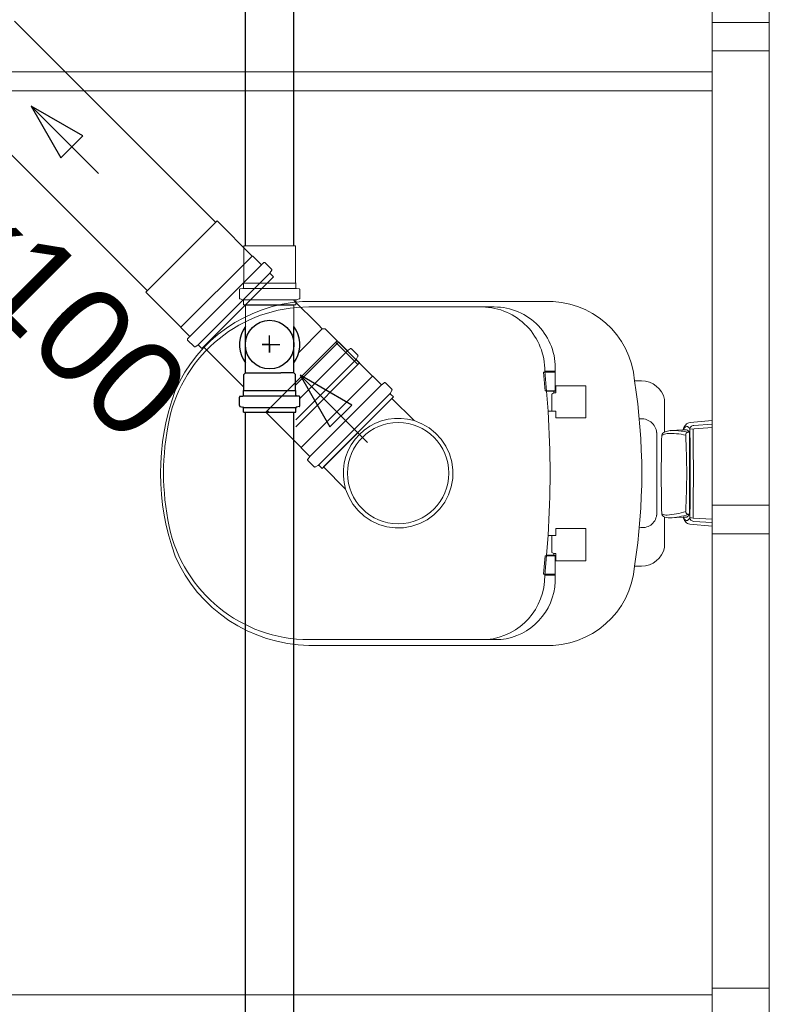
# Model space of a CAD drawing. Header units: millimetres. Extents: x 567 to 934, y -1 to 364.
# Tile 277 of 656: x 640.32 to 641.9, y 230.81 to 232.88. Entities that reach past the tile are written whole.
import ezdxf

# ---------------------------------------------------------------- set-up
doc = ezdxf.new("R2010")
doc.units = ezdxf.units.MM
doc.header["$MEASUREMENT"] = 0
doc.linetypes.add('NULL', pattern=[0])
doc.layers.add('ARQ FINA', color=8, linetype='Continuous')
for name, color, linetype, lineweight in [('CV-Condutos', 14, 'Continuous', 25), ('Simbolos', 14, 'Continuous', 20), ('Simbolos_int', 14, 'Continuous', 15), ('TQ-Condutos', 14, 'Continuous', 25), ('TQ-Sentido conduto', 14, 'Continuous', 30), ('TQ-Textos conduto', 7, 'Continuous', 9)]:
    doc.layers.add(name, color=color, linetype=linetype, lineweight=lineweight)
doc.styles.add('Arial', font='arial.ttf')

msp = doc.modelspace()

# ---------------------------------------------------------------- linework, layer by layer
at = {"layer": 'ARQ FINA', "lineweight": 5}
for p, q in [((641.8994, 233.904), (641.8994, 229.764)), ((641.7794, 232.879), (641.7794, 233.834)), ((641.7794, 232.879), (641.7794, 232.819)), ((641.8994, 232.879), (641.7794, 232.879)), ((641.7794, 232.819), (641.8994, 232.819)), ((641.7794, 231.864), (641.7794, 232.819)), ((638.9794, 232.7749), (641.7794, 232.7749)), ((641.7794, 232.7349), (638.9794, 232.7349)), ((641.4269, 232.2924), (640.9186, 232.2924)), ((640.9319, 232.2809), (641.3213, 232.2809)), ((641.4274, 232.1456), (641.4345, 232.062)), ((641.4274, 232.1456), (641.4496, 232.1456)), ((641.4496, 232.1467), (641.4496, 232.1039)), ((641.4249, 232.1436), (641.4496, 232.1436)), ((641.4283, 232.1048), (641.4249, 232.1436)), ((641.6306, 232.1256), (641.6162, 232.1256)), ((641.4313, 232.1048), (641.4283, 232.1048)), ((641.431, 232.1038), (641.447, 232.1038)), ((641.4313, 232.1048), (641.4496, 232.1048)), ((641.4496, 232.1039), (641.4468, 232.1039)), ((641.4468, 232.1039), (641.4468, 232.1001)), ((641.4509, 232.1001), (641.4509, 232.1151)), ((641.4509, 232.1151), (641.5139, 232.1151)), ((641.5139, 232.1151), (641.5139, 232.0477)), ((641.4465, 232.1), (641.4426, 232.0977)), ((641.4426, 232.0977), (641.4426, 232.062)), ((641.4468, 232.1001), (641.4509, 232.1001)), ((641.6794, 232.0177), (641.6794, 232.0863)), ((641.4509, 232.0619), (641.4345, 232.062)), ((641.4509, 232.0477), (641.4509, 232.0619)), ((641.5139, 232.0477), (641.4509, 232.0477)), ((641.7328, 232.0378), (641.7794, 232.0418)), ((641.6913, 232.0208), (641.7185, 232.0222)), ((641.7183, 232.0222), (641.7255, 232.0226)), ((641.7794, 232.0273), (641.7326, 232.0238)), ((641.7794, 232.0342), (641.7407, 232.0317)), ((641.6627, 232.0168), (641.6627, 231.8433)), ((641.7286, 232.0173), (641.7315, 232.0174)), ((641.7794, 231.864), (641.7794, 231.804)), ((641.8994, 231.864), (641.7794, 231.864)), ((641.6794, 231.7755), (641.6794, 231.8396)), ((641.7186, 231.8388), (641.6902, 231.8373)), ((641.7183, 231.8388), (641.7261, 231.8392)), ((641.7315, 231.845), (641.7292, 231.8449)), ((641.7394, 231.8371), (641.7794, 231.8344)), ((641.4509, 231.8006), (641.4509, 231.8148)), ((641.4509, 231.8148), (641.5139, 231.8148)), ((641.5139, 231.8148), (641.5139, 231.7474)), ((641.7794, 231.8199), (641.7322, 231.824)), ((641.7794, 231.8276), (641.7399, 231.8301)), ((641.4274, 231.7169), (641.4345, 231.8006)), ((641.4345, 231.8005), (641.4509, 231.8006)), ((641.4426, 231.7648), (641.4426, 231.8006)), ((641.7794, 231.804), (641.8994, 231.804)), ((641.7794, 230.849), (641.7794, 231.804)), ((641.4283, 231.7577), (641.4249, 231.7189)), ((641.4313, 231.7577), (641.4283, 231.7577)), ((641.431, 231.7587), (641.4482, 231.7587)), ((641.4313, 231.7577), (641.4496, 231.7577)), ((641.4467, 231.7624), (641.4426, 231.7648)), ((641.4509, 231.7624), (641.4468, 231.7624)), ((641.4468, 231.7624), (641.4468, 231.7586)), ((641.4468, 231.7586), (641.4496, 231.7586)), ((641.4496, 231.7586), (641.4496, 231.7036)), ((641.4509, 231.7474), (641.4509, 231.7624)), ((641.5139, 231.7474), (641.4509, 231.7474)), ((641.6162, 231.7361), (641.6306, 231.7361)), ((641.4249, 231.7189), (641.4496, 231.7189)), ((641.4274, 231.7169), (641.4496, 231.7169)), ((640.9317, 231.5694), (641.4269, 231.5694)), ((641.3349, 231.5816), (640.9319, 231.5816)), ((641.7794, 230.849), (641.7794, 230.789)), ((641.8994, 230.849), (641.7794, 230.849)), ((638.9794, 230.8349), (641.7794, 230.8349))]:
    msp.add_line(p, q, dxfattribs=at)
for centre, radius, start, end in [((640.9384, 231.979), 0.314, 93.6172, 156.3827), ((641.4354, 232.1111), 0.1814, 4.5869, 92.6711), ((640.9319, 231.9805), 0.3004, 90, 168), ((641.2943, 232.1477), 0.1331, 359.0349, 89.0913), ((641.3213, 232.1524), 0.1284, 357.4413, 90), ((640.3682, 231.9309), 1.2632, 351.1306, 8.8694), ((641.6306, 232.0757), 0.05, 12.2947, 90), ((641.1303, 231.931), 0.5102, 160.0784, 199.9216), ((641.1634, 231.9313), 0.5371, 168, 192), ((639.3981, 231.9313), 2.0406, 356.3241, 3.6703), ((641.6311, 232.014), 0.0317, 4.9444, 99.0556), ((641.7345, 232.0158), 0.0174, 130.9886, 158.2947), ((641.7249, 232.0229), 0.00641, 156.2591, 186.3027), ((641.7478, 232.0129), 0.0314, 139.7409, 156.2591), ((641.7258, 232.0258), 0.00408, 49.0114, 130.9886), ((641.7339, 232.0247), 0.0131, 94.9119, 140.0973), ((641.7252, 232.0175), 0.00506, 39.6215, 86.9463), ((641.7165, 232.0152), 0.0182, 28.1844, 49.0114), ((641.7404, 232.0239), 0.00782, 87.7493, 180.9362), ((635.9992, 231.9301), 5.7341, 359.07935, 0.93623), ((631.5552, 231.9312), 10.1846, 359.47044, 0.52389), ((645.2397, 231.9313), 3.5673, 178.7212, 181.3732), ((641.679, 232.011), 0.00564, 125.4412, 180.4655), ((641.6864, 231.9917), 0.023, 93.4937, 124.5063), ((641.6916, 231.9932), 0.0274, 103.3835, 125.4412), ((641.6928, 231.8855), 0.1294, 76.1701, 93.4937), ((641.6931, 231.9869), 0.0339, 93.0989, 103.3835), ((641.6979, 231.8823), 0.1386, 83.2723, 92.7277), ((641.7008, 231.9074), 0.1133, 75.8134, 83.2723), ((641.7298, 232.0112), 0.00624, 101.0044, 178.9956), ((640.1796, 231.9309), 1.5462, 357.0381, 2.9778), ((641.7034, 231.9995), 0.0333, 32.4839, 39.6215), ((633.395, 231.9312), 8.337, 359.40781, 0.59251), ((641.633, 231.8469), 0.0299, 256.8896, 353.1104), ((641.6795, 231.846), 0.00601, 181.3732, 243.157), ((641.6839, 231.8659), 0.0226, 242.6002, 272.7747), ((641.6907, 231.8681), 0.0308, 243.157, 269.1856), ((641.6784, 231.9781), 0.1349, 272.7747, 281.2253), ((641.6858, 231.9585), 0.1213, 271.8808, 281.6558), ((641.6783, 231.9787), 0.1356, 281.2253, 289.611), ((641.6786, 231.9935), 0.1571, 281.6558, 288.8284), ((641.7282, 231.8393), 0.00966, 183.0829, 206.9248), ((641.7345, 231.8459), 0.0174, 204.1043, 229.0114), ((641.7458, 231.8482), 0.0293, 206.9248, 221.0752), ((641.7296, 231.851), 0.00608, 180.4328, 266.2904), ((641.7203, 231.8501), 0.0123, 297.7565, 335.8472), ((641.7165, 231.8465), 0.0182, 310.9886, 331.9845), ((641.7407, 231.8382), 0.00818, 181.8602, 263.7517), ((641.7391, 231.8611), 0.024, 254.1834, 270.6728), ((640.9319, 231.882), 0.3004, 192, 270), ((641.7258, 231.8359), 0.00408, 229.0114, 310.9886), ((641.7352, 231.8391), 0.0154, 221.0752, 258.7855), ((641.6306, 231.7861), 0.05, 270, 347.7053), ((640.9371, 231.8818), 0.3124, 203.5162, 268.9974), ((641.4354, 231.7506), 0.1814, 267.3289, 355.4131), ((641.2943, 231.7142), 0.1331, 275.2693, 1.1664), ((641.3213, 231.7093), 0.1284, 276.0994, 357.4413)]:
    msp.add_arc(centre, radius, start, end, dxfattribs=at)
at = {"layer": 'CV-Condutos'}
for p, q in [((640.7986, 232.4093), (640.7986, 233.6324)), ((640.9, 232.4093), (640.9, 233.6324)), ((640.8499, 232.3515), (640.6993, 232.2009)), ((640.7985, 232.2854), (640.7101, 232.197)), ((640.7986, 232.2853), (640.9, 232.2853)), ((640.7986, 232.1425), (640.7986, 232.24)), ((640.9, 232.1425), (640.9, 232.24)), ((640.9597, 232.2348), (640.911, 232.1861)), ((640.9914, 232.2093), (640.8415, 232.0594)), ((640.8493, 232.1852), (640.8493, 232.2208)), ((640.795, 232.1122), (640.7101, 232.197)), ((640.8333, 232.2016), (640.8707, 232.2016)), ((640.8493, 232.2016), (640.8333, 232.2016)), ((640.8493, 232.2016), (640.8493, 232.1852)), ((640.9939, 232.2069), (640.9036, 232.1166)), ((641.0129, 232.1885), (640.9129, 232.0884)), ((641.0309, 232.1705), (640.904, 232.0436)), ((641.0383, 232.1632), (640.904, 232.0289)), ((640.795, 232.1388), (640.7986, 232.1425)), ((640.795, 232.1052), (640.795, 232.1388)), ((640.7986, 232.1425), (640.8728, 232.1424)), ((640.9, 232.1425), (640.8728, 232.1424)), ((640.9036, 232.1388), (640.9, 232.1425)), ((640.9036, 232.1052), (640.9036, 232.1388)), ((640.9136, 232.1372), (640.9761, 232.0289)), ((641.0219, 232.0747), (640.9136, 232.1372)), ((640.7946, 232.1049), (640.795, 232.1052)), ((640.7946, 232.0955), (640.7946, 232.1049)), ((640.795, 232.1052), (640.9036, 232.1052)), ((640.904, 232.0955), (640.904, 232.1049)), ((640.7857, 232.0735), (640.7857, 232.091)), ((640.7875, 232.093), (640.7928, 232.0935)), ((640.7946, 232.0937), (640.904, 232.0937)), ((640.9111, 232.093), (640.9058, 232.0935)), ((640.9129, 232.0735), (640.9129, 232.091)), ((640.7872, 232.0716), (640.7931, 232.07)), ((640.7946, 232.0696), (640.904, 232.0696)), ((640.7946, 232.0594), (640.7946, 232.0681)), ((640.8446, 232.0625), (640.8478, 232.0594)), ((640.904, 232.0594), (640.904, 232.0681)), ((640.9114, 232.0716), (640.9055, 232.07)), ((640.7946, 232.0594), (640.904, 232.0594)), ((640.7986, 228.9254), (640.7986, 232.0594)), ((640.9156, 231.9854), (640.8415, 232.0594)), ((640.9, 228.9254), (640.9, 232.0594))]:
    msp.add_line(p, q, dxfattribs=at)
for points in [[(640.7986, 232.24), (640.7936, 232.2323), (640.7898, 232.224), (640.7872, 232.2152), (640.7858, 232.2061), (640.7858, 232.197), (640.7872, 232.1879), (640.7898, 232.1791), (640.7936, 232.1708), (640.7986, 232.1632)], [(640.9, 232.1632), (640.905, 232.1708), (640.9088, 232.1791), (640.9114, 232.1879), (640.9127, 232.197), (640.9127, 232.2061), (640.9114, 232.2152), (640.9088, 232.224), (640.905, 232.2323), (640.9, 232.24)], [(641.0551, 231.9958), (640.9136, 232.1372)], [(640.7875, 232.093), (640.7872, 232.093), (640.7869, 232.0929), (640.7866, 232.0927), (640.7863, 232.0925), (640.7861, 232.0923), (640.7859, 232.092), (640.7858, 232.0917), (640.7857, 232.0914), (640.7857, 232.091)], [(640.7927, 232.0935), (640.7931, 232.0936), (640.7934, 232.0937), (640.7937, 232.0938), (640.7939, 232.094), (640.7941, 232.0943), (640.7943, 232.0945), (640.7945, 232.0948), (640.7945, 232.0952), (640.7946, 232.0955)], [(640.904, 232.0955), (640.904, 232.0952), (640.9041, 232.0948), (640.9042, 232.0945), (640.9044, 232.0943), (640.9046, 232.094), (640.9049, 232.0938), (640.9052, 232.0937), (640.9055, 232.0936), (640.9058, 232.0935)], [(640.9129, 232.091), (640.9129, 232.0914), (640.9128, 232.0917), (640.9126, 232.092), (640.9125, 232.0923), (640.9122, 232.0925), (640.912, 232.0927), (640.9117, 232.0929), (640.9114, 232.093), (640.9111, 232.093)], [(640.7857, 232.0735), (640.7857, 232.0732), (640.7858, 232.0729), (640.7859, 232.0727), (640.786, 232.0724), (640.7862, 232.0722), (640.7864, 232.072), (640.7866, 232.0718), (640.7869, 232.0717), (640.7872, 232.0716)], [(640.7946, 232.0681), (640.7945, 232.0683), (640.7945, 232.0686), (640.7944, 232.0689), (640.7942, 232.0692), (640.7941, 232.0694), (640.7939, 232.0696), (640.7936, 232.0698), (640.7934, 232.0699), (640.7931, 232.07)], [(640.9055, 232.07), (640.9052, 232.0699), (640.9049, 232.0698), (640.9047, 232.0696), (640.9045, 232.0694), (640.9043, 232.0692), (640.9042, 232.0689), (640.9041, 232.0686), (640.904, 232.0683), (640.904, 232.0681)], [(640.9114, 232.0716), (640.9117, 232.0717), (640.9119, 232.0718), (640.9122, 232.072), (640.9124, 232.0722), (640.9126, 232.0724), (640.9127, 232.0727), (640.9128, 232.0729), (640.9129, 232.0732), (640.9129, 232.0735)]]:
    msp.add_lwpolyline(points, dxfattribs=at)
msp.add_circle((640.8493, 232.2016), 0.0511, dxfattribs=at)
at = {"layer": 'Simbolos'}
for p, q in [((640.8128, 232.3879), (640.7388, 232.4619)), ((640.795, 232.3312), (640.795, 232.4093)), ((640.9036, 232.3312), (640.9036, 232.4093)), ((640.8136, 232.3879), (640.8128, 232.3879)), ((640.8306, 232.3708), (640.8136, 232.3879)), ((640.8373, 232.374), (640.8333, 232.3707)), ((640.8534, 232.3605), (640.84, 232.3739)), ((640.8537, 232.3581), (640.8507, 232.3529)), ((640.8573, 232.3442), (640.7067, 232.1936)), ((640.8573, 232.3442), (640.851, 232.3505)), ((640.6629, 232.238), (640.5889, 232.312)), ((640.7857, 232.2995), (640.7857, 232.317)), ((640.7875, 232.319), (640.7928, 232.3195)), ((640.7946, 232.3308), (640.795, 232.3312)), ((640.7946, 232.3215), (640.7946, 232.3308)), ((640.904, 232.3308), (640.9036, 232.3312)), ((640.904, 232.3215), (640.904, 232.3308)), ((640.9111, 232.319), (640.9058, 232.3195)), ((640.9129, 232.2995), (640.9129, 232.317)), ((640.7872, 232.2976), (640.7931, 232.296)), ((640.7946, 232.2853), (640.7946, 232.294)), ((640.9509, 232.2436), (640.9, 232.2945)), ((640.904, 232.2853), (640.904, 232.294)), ((640.9114, 232.2976), (640.9055, 232.296)), ((640.904, 232.2853), (640.7946, 232.2853)), ((640.7986, 232.24), (640.7986, 232.2853)), ((640.9, 232.24), (640.9, 232.2853)), ((640.6629, 232.2373), (640.6629, 232.238)), ((640.68, 232.2202), (640.6629, 232.2373)), ((640.9597, 232.2348), (640.9509, 232.2436)), ((640.9659, 232.2348), (640.9597, 232.2348)), ((640.9939, 232.2069), (640.9659, 232.2348)), ((640.6768, 232.2135), (640.6801, 232.2175)), ((640.6903, 232.1975), (640.6769, 232.2108)), ((641.0655, 232.1353), (640.9914, 232.2093)), ((640.6927, 232.1971), (640.698, 232.2002)), ((640.7067, 232.1936), (640.7004, 232.1998)), ((640.9946, 232.2069), (640.9939, 232.2069)), ((641.0117, 232.1898), (640.9946, 232.2069)), ((641.0183, 232.193), (641.0143, 232.1897)), ((641.0344, 232.1795), (641.021, 232.1929)), ((641.0347, 232.1771), (641.0317, 232.1719)), ((641.0383, 232.1632), (641.032, 232.1695)), ((641.0662, 232.1353), (641.0655, 232.1353)), ((641.0832, 232.1182), (641.0662, 232.1353)), ((641.0899, 232.1214), (641.0859, 232.1181)), ((641.106, 232.1079), (641.0926, 232.1213)), ((641.1063, 232.1055), (641.1033, 232.1003)), ((641.1099, 232.0916), (640.9593, 231.941)), ((641.1099, 232.0916), (641.1036, 232.0978)), ((641.1527, 232.0418), (641.1064, 232.0881)), ((640.9156, 231.9847), (640.9156, 231.9854)), ((640.9326, 231.9676), (640.9156, 231.9847)), ((640.9294, 231.9609), (640.9327, 231.9649)), ((640.9429, 231.9449), (640.9296, 231.9582)), ((640.9453, 231.9445), (640.9506, 231.9476)), ((640.9593, 231.941), (640.953, 231.9472)), ((641.009, 231.8981), (640.9627, 231.9444))]:
    msp.add_line(p, q, dxfattribs=at)
for points in [[(640.84, 232.3739), (640.8397, 232.3741), (640.8395, 232.3743), (640.8392, 232.3744), (640.8388, 232.3745), (640.8385, 232.3745), (640.8382, 232.3744), (640.8379, 232.3743), (640.8376, 232.3742), (640.8373, 232.374)], [(640.8306, 232.3708), (640.8309, 232.3706), (640.8312, 232.3704), (640.8315, 232.3703), (640.8318, 232.3702), (640.8321, 232.3702), (640.8325, 232.3703), (640.8328, 232.3704), (640.8331, 232.3705), (640.8333, 232.3707)], [(640.8507, 232.3529), (640.8505, 232.3526), (640.8505, 232.3523), (640.8504, 232.352), (640.8504, 232.3518), (640.8504, 232.3515), (640.8505, 232.3512), (640.8506, 232.3509), (640.8508, 232.3507), (640.851, 232.3505)], [(640.8537, 232.3581), (640.8538, 232.3584), (640.8539, 232.3587), (640.8539, 232.3589), (640.8539, 232.3592), (640.8539, 232.3595), (640.8538, 232.3598), (640.8537, 232.3601), (640.8536, 232.3603), (640.8534, 232.3605)], [(640.7875, 232.319), (640.7872, 232.319), (640.7869, 232.3189), (640.7866, 232.3187), (640.7863, 232.3185), (640.7861, 232.3183), (640.7859, 232.318), (640.7858, 232.3177), (640.7857, 232.3174), (640.7857, 232.317)], [(640.7928, 232.3195), (640.7931, 232.3196), (640.7934, 232.3197), (640.7937, 232.3198), (640.7939, 232.32), (640.7942, 232.3203), (640.7943, 232.3205), (640.7945, 232.3208), (640.7946, 232.3212), (640.7946, 232.3215)], [(640.904, 232.3215), (640.904, 232.3212), (640.9041, 232.3208), (640.9042, 232.3205), (640.9044, 232.3203), (640.9046, 232.32), (640.9049, 232.3198), (640.9052, 232.3197), (640.9055, 232.3196), (640.9058, 232.3195)], [(640.9129, 232.317), (640.9129, 232.3174), (640.9128, 232.3177), (640.9126, 232.318), (640.9125, 232.3183), (640.9122, 232.3185), (640.912, 232.3187), (640.9117, 232.3189), (640.9114, 232.319), (640.9111, 232.319)], [(640.7857, 232.2995), (640.7857, 232.2992), (640.7858, 232.2989), (640.7859, 232.2987), (640.786, 232.2984), (640.7862, 232.2982), (640.7864, 232.298), (640.7866, 232.2978), (640.7869, 232.2977), (640.7872, 232.2976)], [(640.7946, 232.294), (640.7946, 232.2943), (640.7945, 232.2946), (640.7944, 232.2949), (640.7942, 232.2951), (640.7941, 232.2954), (640.7939, 232.2956), (640.7936, 232.2958), (640.7934, 232.2959), (640.7931, 232.296)], [(640.9055, 232.296), (640.9052, 232.2959), (640.9049, 232.2958), (640.9047, 232.2956), (640.9045, 232.2954), (640.9043, 232.2951), (640.9042, 232.2949), (640.9041, 232.2946), (640.904, 232.2943), (640.904, 232.294)], [(640.9114, 232.2976), (640.9117, 232.2977), (640.9119, 232.2978), (640.9122, 232.298), (640.9124, 232.2982), (640.9125, 232.2984), (640.9127, 232.2987), (640.9128, 232.2989), (640.9129, 232.2992), (640.9129, 232.2995)], [(640.6768, 232.2135), (640.6766, 232.2133), (640.6765, 232.213), (640.6764, 232.2127), (640.6764, 232.2123), (640.6764, 232.212), (640.6764, 232.2117), (640.6766, 232.2114), (640.6767, 232.2111), (640.6769, 232.2108)], [(640.6801, 232.2175), (640.6803, 232.2178), (640.6805, 232.2181), (640.6806, 232.2184), (640.6806, 232.2187), (640.6806, 232.219), (640.6805, 232.2194), (640.6804, 232.2197), (640.6802, 232.2199), (640.68, 232.2202)], [(640.6903, 232.1975), (640.6905, 232.1973), (640.6908, 232.1971), (640.691, 232.197), (640.6913, 232.1969), (640.6916, 232.1969), (640.6919, 232.1969), (640.6922, 232.1969), (640.6925, 232.197), (640.6927, 232.1972)], [(640.7004, 232.1998), (640.7002, 232.2), (640.6999, 232.2002), (640.6996, 232.2003), (640.6994, 232.2004), (640.6991, 232.2004), (640.6988, 232.2004), (640.6985, 232.2004), (640.6982, 232.2003), (640.698, 232.2002)], [(641.0117, 232.1898), (641.0119, 232.1896), (641.0122, 232.1894), (641.0125, 232.1893), (641.0128, 232.1892), (641.0131, 232.1892), (641.0135, 232.1892), (641.0138, 232.1893), (641.0141, 232.1895), (641.0144, 232.1897)], [(641.021, 232.1929), (641.0208, 232.1931), (641.0205, 232.1933), (641.0202, 232.1934), (641.0198, 232.1935), (641.0195, 232.1935), (641.0192, 232.1934), (641.0189, 232.1933), (641.0186, 232.1932), (641.0183, 232.193)], [(641.0317, 232.1719), (641.0315, 232.1716), (641.0315, 232.1713), (641.0314, 232.171), (641.0314, 232.1708), (641.0314, 232.1705), (641.0315, 232.1702), (641.0316, 232.1699), (641.0318, 232.1697), (641.032, 232.1695)], [(641.0347, 232.1771), (641.0348, 232.1774), (641.0349, 232.1776), (641.035, 232.1779), (641.035, 232.1782), (641.0349, 232.1785), (641.0348, 232.1788), (641.0347, 232.179), (641.0346, 232.1793), (641.0344, 232.1795)], [(641.0832, 232.1182), (641.0835, 232.118), (641.0838, 232.1178), (641.0841, 232.1177), (641.0844, 232.1176), (641.0847, 232.1176), (641.0851, 232.1177), (641.0854, 232.1177), (641.0857, 232.1179), (641.0859, 232.1181)], [(641.0926, 232.1213), (641.0924, 232.1215), (641.0921, 232.1217), (641.0918, 232.1218), (641.0914, 232.1219), (641.0911, 232.1219), (641.0908, 232.1218), (641.0905, 232.1217), (641.0902, 232.1216), (641.0899, 232.1214)], [(641.1063, 232.1055), (641.1064, 232.1058), (641.1065, 232.106), (641.1066, 232.1063), (641.1066, 232.1066), (641.1065, 232.1069), (641.1064, 232.1072), (641.1063, 232.1075), (641.1062, 232.1077), (641.106, 232.1079)], [(641.1033, 232.1003), (641.1032, 232.1), (641.1031, 232.0997), (641.103, 232.0994), (641.103, 232.0991), (641.1031, 232.0989), (641.1031, 232.0986), (641.1033, 232.0983), (641.1034, 232.0981), (641.1036, 232.0978)], [(641.1527, 232.0418), (641.1393, 232.045), (641.1256, 232.0465), (641.1118, 232.0465), (641.0981, 232.0447), (641.0847, 232.0413), (641.0718, 232.0364), (641.0596, 232.03), (641.0482, 232.0221), (641.0379, 232.0129), (641.0287, 232.0026), (641.0209, 231.9913), (641.0144, 231.979), (641.0095, 231.9662), (641.0061, 231.9528), (641.0044, 231.9391), (641.0043, 231.9253), (641.0058, 231.9115), (641.009, 231.8981)], [(641.009, 231.8981), (641.0154, 231.8817), (641.0242, 231.8664), (641.0352, 231.8527), (641.0481, 231.8408), (641.0628, 231.831), (641.0787, 231.8235), (641.0956, 231.8186), (641.1131, 231.8163), (641.1307, 231.8167), (641.148, 231.8197), (641.1647, 231.8254), (641.1803, 231.8335), (641.1945, 231.8439), (641.2069, 231.8563), (641.2173, 231.8705), (641.2255, 231.8862), (641.2311, 231.9028), (641.2342, 231.9202), (641.2345, 231.9378), (641.2322, 231.9552), (641.2273, 231.9721), (641.2198, 231.9881), (641.21, 232.0027), (641.1981, 232.0157), (641.1844, 232.0267), (641.1691, 232.0354), (641.1527, 232.0418)], [(640.9294, 231.9609), (640.9292, 231.9607), (640.9291, 231.9604), (640.929, 231.96), (640.929, 231.9597), (640.929, 231.9594), (640.9291, 231.9591), (640.9292, 231.9588), (640.9293, 231.9585), (640.9296, 231.9582)], [(640.9328, 231.9649), (640.9329, 231.9652), (640.9331, 231.9654), (640.9332, 231.9658), (640.9332, 231.9661), (640.9332, 231.9664), (640.9331, 231.9667), (640.933, 231.9671), (640.9328, 231.9673), (640.9326, 231.9676)], [(640.9429, 231.9449), (640.9431, 231.9447), (640.9434, 231.9445), (640.9436, 231.9444), (640.9439, 231.9443), (640.9442, 231.9443), (640.9445, 231.9443), (640.9448, 231.9443), (640.9451, 231.9444), (640.9453, 231.9445)], [(640.953, 231.9472), (640.9528, 231.9474), (640.9525, 231.9476), (640.9523, 231.9477), (640.952, 231.9478), (640.9517, 231.9478), (640.9514, 231.9478), (640.9511, 231.9478), (640.9508, 231.9477), (640.9506, 231.9476)]]:
    msp.add_lwpolyline(points, dxfattribs=at)
at = {"layer": 'Simbolos_int'}
for p, q in [((640.7388, 232.4619), (640.5889, 232.312)), ((640.9036, 232.4093), (640.795, 232.4093)), ((640.8128, 232.3879), (640.6629, 232.238)), ((640.8319, 232.3695), (640.6813, 232.2189)), ((640.904, 232.3308), (640.7946, 232.3308)), ((640.904, 232.3196), (640.7946, 232.3196)), ((640.904, 232.2956), (640.7946, 232.2956)), ((641.0655, 232.1353), (640.9156, 231.9854)), ((641.0845, 232.1169), (640.9339, 231.9663)), ((641.1025, 232.0989), (640.9519, 231.9483)), ((641.1064, 232.0881), (640.9627, 231.9444))]:
    msp.add_line(p, q, dxfattribs=at)
msp.add_circle((641.1194, 231.9314), 0.1065, dxfattribs=at)
at = {"layer": 'TQ-Condutos'}
for p, q in [((640.7357, 232.4588), (640.3133, 232.8813)), ((640.592, 232.3151), (640.1696, 232.7376)), ((640.9883, 232.2062), (641.0348, 232.1597))]:
    msp.add_line(p, q, dxfattribs=at)
at = {"layer": 'TQ-Sentido conduto'}
for p, q in [((640.3481, 232.7028), (640.4106, 232.5945)), ((640.4563, 232.6403), (640.3481, 232.7028)), ((640.4106, 232.5945), (640.4563, 232.6403)), ((640.9761, 232.0289), (641.0219, 232.0747))]:
    msp.add_line(p, q, dxfattribs=at)
msp.add_lwpolyline([(640.4895, 232.5614), (640.3481, 232.7028)], dxfattribs=at)

# ---------------------------------------------------------------- texts
at = {"layer": 'TQ-Textos conduto', "linetype": 'NULL', "insert": (640.3254, 232.2063), "char_height": 0.2, "width": 1.273476, "attachment_point": 8, "rotation": 314.9999, "line_spacing_factor": 0.6, "style": 'Arial'}
msp.add_mtext('ø100', dxfattribs=at)

doc.saveas('drawing.dxf')
